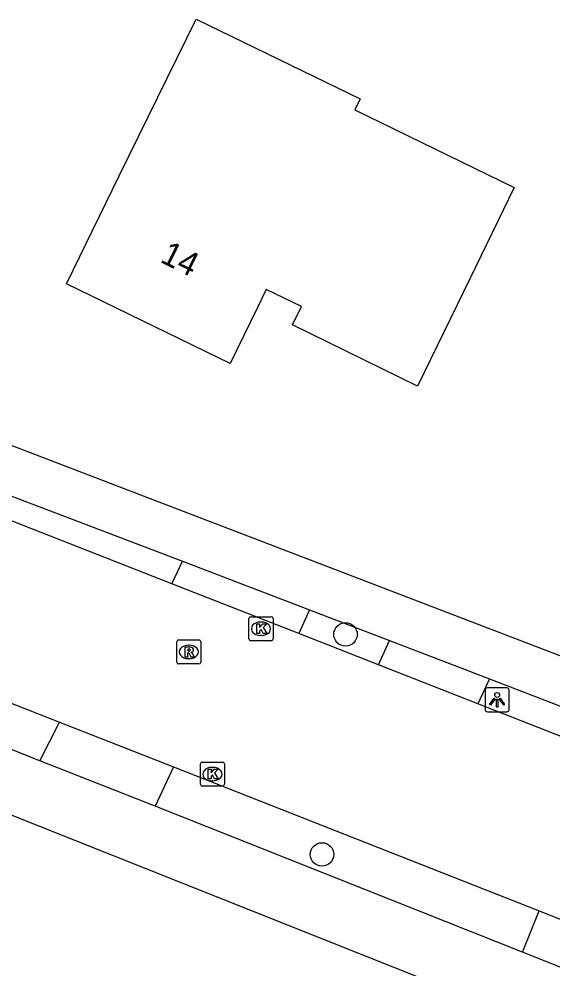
# Model space of a CAD drawing. Extents: x 157321 to 158827, y 386650 to 388532.
# Drawn here: x 158420.57 to 158442.81, y 387296.16 to 387335.75 of the extents above; entities that cross this region are included whole.
import ezdxf

# ---------------------------------------------------------------- set-up
doc = ezdxf.new("R2010")
doc.units = 0
for name, color, linetype in [('IMGEO_Boom', 7, 'Continuous'), ('IMGEO_Kolk', 7, 'Continuous'), ('IMGEO_Lichtpunt', 7, 'Continuous'), ('IMGEO_Pand', 7, 'Continuous'), ('IMGEO_Pand_nummerreeks', 7, 'Continuous'), ('IMGEO_Rijbaan_lokaal_gesloten', 7, 'Continuous'), ('IMGEO_Rioolput', 7, 'Continuous'), ('IMGEO_Voetpad_open', 7, 'Continuous')]:
    doc.layers.add(name, color=color, linetype=linetype)

msp = doc.modelspace()

# ---------------------------------------------------------------- linework, layer by layer
at = {"layer": 'IMGEO_Boom'}
for centre in [(158434.17, 387310.106), (158433.19, 387300.938)]:
    msp.add_circle(centre, 0.489, dxfattribs=at)
at = {"layer": 'IMGEO_Kolk'}
for p, q in [((158430.15, 387309.917), (158430.15, 387310.769)), ((158430.225, 387310.843), (158431.077, 387310.843)), ((158431.151, 387310.769), (158431.151, 387309.917)), ((158430.638, 387310.623), (158430.663, 387310.623)), ((158430.661, 387310.063), (158430.636, 387310.063)), ((158431.077, 387309.843), (158430.225, 387309.843)), ((158428.125, 387303.859), (158428.125, 387304.711)), ((158428.2, 387304.785), (158429.052, 387304.785)), ((158428.613, 387304.565), (158428.638, 387304.565)), ((158429.126, 387304.711), (158429.126, 387303.859)), ((158429.052, 387303.785), (158428.2, 387303.785)), ((158428.636, 387304.005), (158428.611, 387304.005))]:
    msp.add_line(p, q, dxfattribs=at)
for points in [[(158430.15, 387309.917), (158430.15, 387310.769)], [(158430.225, 387310.843), (158431.077, 387310.843)], [(158431.151, 387310.769), (158431.151, 387309.917)], [(158430.471, 387310.543), (158430.594, 387310.543), (158430.594, 387310.392), (158430.724, 387310.543), (158430.888, 387310.543), (158430.742, 387310.392), (158430.895, 387310.143), (158430.743, 387310.143), (158430.658, 387310.307), (158430.594, 387310.24), (158430.594, 387310.143), (158430.471, 387310.143), (158430.471, 387310.543)], [(158431.077, 387309.843), (158430.225, 387309.843)], [(158428.125, 387303.859), (158428.125, 387304.711)], [(158428.2, 387304.785), (158429.052, 387304.785)], [(158428.446, 387304.485), (158428.569, 387304.485), (158428.569, 387304.334), (158428.699, 387304.485), (158428.863, 387304.485), (158428.717, 387304.334), (158428.87, 387304.085), (158428.718, 387304.085), (158428.633, 387304.249), (158428.569, 387304.182), (158428.569, 387304.085), (158428.446, 387304.085), (158428.446, 387304.485)], [(158429.126, 387304.711), (158429.126, 387303.859)], [(158429.052, 387303.785), (158428.2, 387303.785)]]:
    msp.add_lwpolyline(points, dxfattribs=at)
for centre, start, end in [((158430.227, 387310.767), 91.552, 178.448), ((158430.227, 387310.767), 91.552, 178.448), ((158431.075, 387310.767), 1.552, 88.448), ((158431.075, 387310.767), 1.552, 88.448), ((158430.227, 387309.919), 181.552, 268.448), ((158430.227, 387309.919), 181.552, 268.448), ((158431.075, 387309.919), 271.552, 358.448), ((158431.075, 387309.919), 271.552, 358.448), ((158428.202, 387304.709), 91.552, 178.448), ((158428.202, 387304.709), 91.552, 178.448), ((158429.05, 387304.709), 1.552, 88.448), ((158429.05, 387304.709), 1.552, 88.448), ((158428.202, 387303.861), 181.552, 268.448), ((158428.202, 387303.861), 181.552, 268.448), ((158429.05, 387303.861), 271.552, 358.448), ((158429.05, 387303.861), 271.552, 358.448)]:
    msp.add_arc(centre, 0.0765, start, end, dxfattribs=at)
for centre, major_axis, ratio, start_param, end_param in [((158430.637, 387310.343), (-0.387, 0.002), 0.722429, 4.712389, 7.853982), ((158430.662, 387310.343), (-0.39, 0.002), 0.717154, 1.570796, 4.712389), ((158428.612, 387304.285), (-0.387, 0.002), 0.722429, 4.712389, 7.853982), ((158428.637, 387304.285), (-0.39, 0.002), 0.717154, 1.570796, 4.712389)]:
    msp.add_ellipse(centre, major_axis=major_axis, ratio=ratio, start_param=start_param, end_param=end_param, dxfattribs=at)
at = {"layer": 'IMGEO_Lichtpunt'}
for p, q in [((158439.986, 387307.785), (158439.986, 387306.978)), ((158439.986, 387307.785), (158439.986, 387306.978)), ((158440.888, 387307.88), (158440.08, 387307.88)), ((158440.888, 387307.88), (158440.08, 387307.88)), ((158440.982, 387306.978), (158440.982, 387307.785)), ((158440.982, 387306.978), (158440.982, 387307.785)), ((158440.08, 387306.884), (158440.888, 387306.884)), ((158440.08, 387306.884), (158440.888, 387306.884))]:
    msp.add_line(p, q, dxfattribs=at)
for points in [[(158440.36, 387307.449), (158440.399, 387307.421), (158440.211, 387307.159), (158440.173, 387307.186), (158440.36, 387307.449)], [(158440.462, 387307.401), (158440.509, 387307.401), (158440.509, 387307.079), (158440.462, 387307.079), (158440.462, 387307.401)], [(158440.572, 387307.421), (158440.61, 387307.448), (158440.797, 387307.186), (158440.758, 387307.158), (158440.572, 387307.421)]]:
    msp.add_lwpolyline(points, dxfattribs=at)
msp.add_circle((158440.485, 387307.583), 0.0994, dxfattribs=at)
for centre, start, end in [((158440.08, 387307.785), 90, 180), ((158440.08, 387307.785), 90, 180), ((158440.888, 387307.785), 0, 90), ((158440.888, 387307.785), 0, 90), ((158440.08, 387306.978), 180, 270), ((158440.08, 387306.978), 180, 270), ((158440.888, 387306.978), 270, 0), ((158440.888, 387306.978), 270, 360)]:
    msp.add_arc(centre, 0.0946, start, end, dxfattribs=at)
at = {"layer": 'IMGEO_Pand'}
msp.add_lwpolyline([(158427.95, 387335.75), (158434.78, 387332.42), (158434.561, 387331.971), (158441.2, 387328.73), (158439.358, 387324.946), (158437.17, 387320.45), (158431.965, 387323.009), (158432.337, 387323.764), (158430.871, 387324.484), (158430.5, 387323.73), (158429.36, 387321.39), (158422.55, 387324.72), (158424.749, 387329.211), (158427.95, 387335.75)], dxfattribs=at)
at = {"layer": 'IMGEO_Rijbaan_lokaal_gesloten'}
for points in [[(158426.935, 387312.214), (158414.873, 387316.948)], [(158432.226, 387310.137), (158426.935, 387312.214)], [(158410.128, 387311.226), (158422.262, 387306.447)], [(158435.544, 387308.835), (158432.226, 387310.137)], [(158439.677, 387307.212), (158435.544, 387308.835)], [(158448.774, 387303.642), (158439.677, 387307.212)], [(158422.262, 387306.447), (158427.013, 387304.586)], [(158427.013, 387304.586), (158442.232, 387298.584)], [(158442.232, 387298.584), (158446.358, 387296.947)]]:
    msp.add_lwpolyline(points, dxfattribs=at)
at = {"layer": 'IMGEO_Rioolput'}
for p, q in [((158427.141, 387308.951), (158427.141, 387309.803)), ((158427.216, 387309.877), (158428.068, 387309.877)), ((158427.629, 387309.657), (158427.654, 387309.657)), ((158428.142, 387309.803), (158428.142, 387308.951)), ((158428.068, 387308.877), (158427.216, 387308.877)), ((158427.652, 387309.097), (158427.627, 387309.097))]:
    msp.add_line(p, q, dxfattribs=at)
for points in [[(158427.141, 387308.951), (158427.141, 387309.803)], [(158427.216, 387309.877), (158428.068, 387309.877)], [(158427.73, 387309.575), (158427.478, 387309.577), (158427.478, 387309.177)], [(158428.142, 387309.803), (158428.142, 387308.951)], [(158427.478, 387309.177), (158427.602, 387309.177), (158427.602, 387309.339), (158427.613, 387309.339)], [(158427.656, 387309.496), (158427.602, 387309.496), (158427.602, 387309.415)], [(158427.602, 387309.415), (158427.654, 387309.415)], [(158427.66, 387309.31), (158427.731, 387309.177), (158427.871, 387309.177), (158427.806, 387309.303)], [(158428.068, 387308.877), (158427.216, 387308.877)]]:
    msp.add_lwpolyline(points, dxfattribs=at)
for centre, radius, start, end in [((158427.218, 387309.801), 0.0765, 91.552, 178.448), ((158427.218, 387309.801), 0.0765, 91.552, 178.448), ((158428.066, 387309.801), 0.0765, 1.552, 88.448), ((158428.066, 387309.801), 0.0765, 1.552, 88.448), ((158427.612, 387309.286), 0.0533, 26.0293, 88.6989), ((158427.638, 387309.604), 0.19, 274.7715, 282.9687), ((158427.662, 387309.4), 0.0964, 77.0061, 93.1865), ((158427.676, 387309.457), 0.0378, 276.6634, 79.6772), ((158427.729, 387309.465), 0.109, 350.3612, 89.416), ((158427.727, 387309.465), 0.112, 277.5842, 350.9817), ((158427.711, 387309.25), 0.108, 29.5134, 73.7905), ((158427.218, 387308.953), 0.0765, 181.552, 268.448), ((158427.218, 387308.953), 0.0765, 181.552, 268.448), ((158428.066, 387308.953), 0.0765, 271.552, 358.448), ((158428.066, 387308.953), 0.0765, 271.552, 358.448)]:
    msp.add_arc(centre, radius, start, end, dxfattribs=at)
for centre, major_axis, ratio, start_param, end_param in [((158427.628, 387309.377), (-0.387, 0.002), 0.722429, 4.712389, 7.853982), ((158427.653, 387309.377), (-0.39, 0.002), 0.717154, 1.570796, 4.712389)]:
    msp.add_ellipse(centre, major_axis=major_axis, ratio=ratio, start_param=start_param, end_param=end_param, dxfattribs=at)
at = {"layer": 'IMGEO_Voetpad_open'}
for points in [[(158396.183, 387329.036), (158409.467, 387322.74), (158416.001, 387319.626), (158416.204, 387319.529), (158452.576, 387305.59), (158454.235, 387304.873)], [(158445.012, 387292.709), (158371.421, 387322.022), (158369.396, 387322.841)], [(158415.226, 387317.788), (158427.382, 387313.159)], [(158426.935, 387312.214), (158427.382, 387313.159)], [(158427.382, 387313.159), (158432.671, 387311.127)], [(158432.671, 387311.127), (158432.226, 387310.137)], [(158432.671, 387311.127), (158436.003, 387309.854)], [(158421.446, 387304.838), (158409.471, 387309.605)], [(158435.544, 387308.835), (158436.003, 387309.854)], [(158436.003, 387309.854), (158440.166, 387308.261)], [(158440.166, 387308.261), (158439.677, 387307.212)], [(158440.166, 387308.261), (158453.269, 387303.205)], [(158421.446, 387304.838), (158422.262, 387306.447)], [(158426.24, 387302.946), (158421.446, 387304.838)], [(158427.013, 387304.586), (158426.24, 387302.946)], [(158441.544, 387296.865), (158426.24, 387302.946)], [(158441.544, 387296.865), (158442.232, 387298.584)], [(158445.664, 387295.226), (158441.544, 387296.865)]]:
    msp.add_lwpolyline(points, dxfattribs=at)

# ---------------------------------------------------------------- texts
at = {"layer": 'IMGEO_Pand_nummerreeks'}
msp.add_text('14', height=1, rotation=333.942, dxfattribs=at).set_placement((158426.401, 387325.642))

doc.saveas('drawing.dxf')
